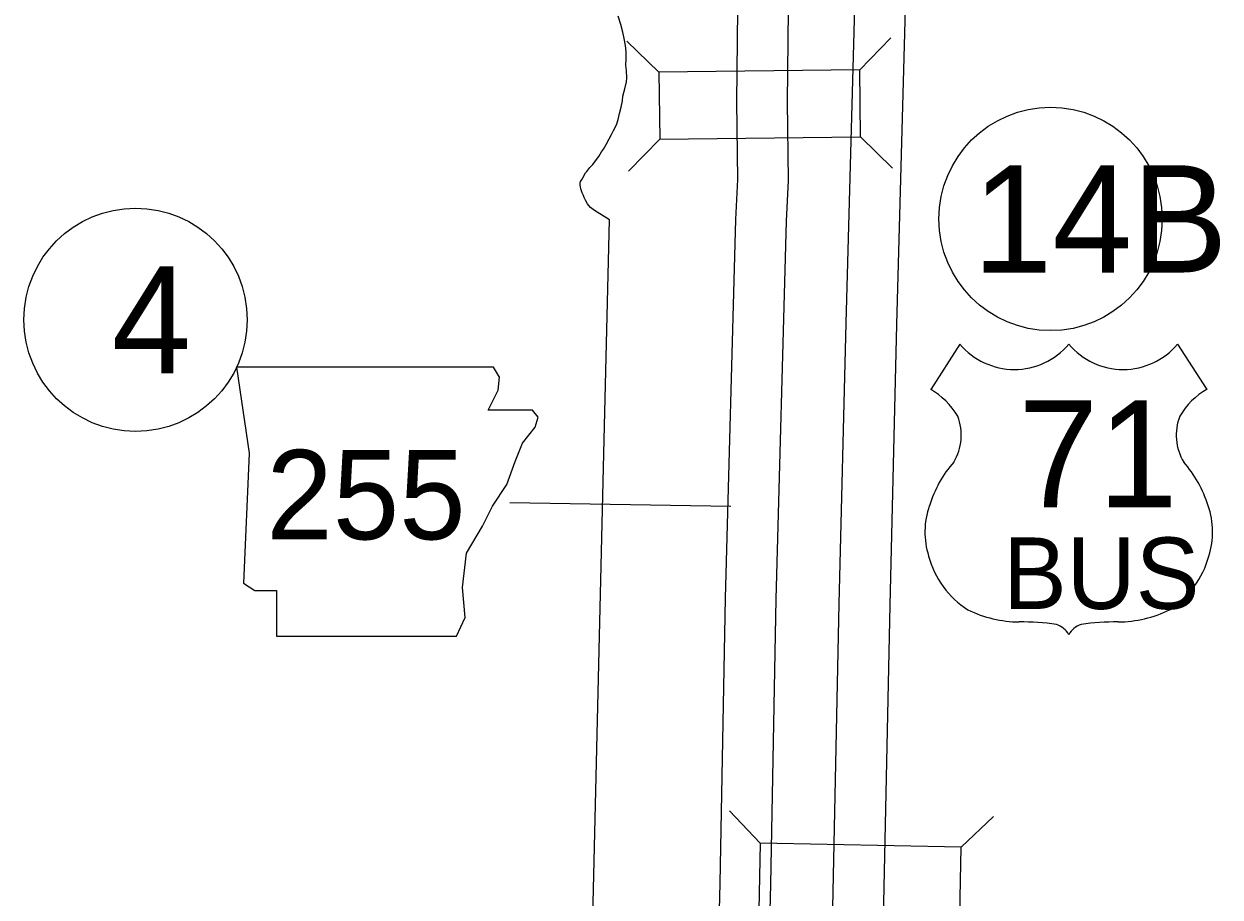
# Model space of a CAD drawing. Extents: x -939622 to -934245, y 1383184 to 1385301.
# Drawn here: x -936457.15 to -936435.93, y 1384560.75 to 1384576.23 of the extents above; entities that cross this region are included whole.
import ezdxf

# ---------------------------------------------------------------- set-up
doc = ezdxf.new("R2010")
doc.units = 0
for name, color, linetype in [('Level 1', 7, 'Continuous'), ('Level 10', 7, 'Continuous'), ('Level 15', 7, 'Continuous'), ('Level 20', 7, 'Continuous'), ('Level 21', 7, 'Continuous'), ('Level 22', 7, 'Continuous'), ('Level 27', 7, 'Continuous')]:
    doc.layers.add(name, color=color, linetype=linetype)

msp = doc.modelspace()

# ---------------------------------------------------------------- linework, layer by layer
at = {"layer": 'Level 1'}
msp.add_lwpolyline([(-936447.068, 1384559.902), (-936446.862, 1384568.62), (-936446.762, 1384572.761), (-936447.03, 1384572.924), (-936447.1, 1384572.98), (-936447.127, 1384573.016), (-936447.151, 1384573.046), (-936447.179, 1384573.096), (-936447.21, 1384573.156), (-936447.222, 1384573.195), (-936447.244, 1384573.24), (-936447.256, 1384573.273), (-936447.268, 1384573.312), (-936447.278, 1384573.345), (-936447.281, 1384573.375), (-936447.282, 1384573.411), (-936447.276, 1384573.438), (-936447.264, 1384573.456), (-936447.249, 1384573.48), (-936447.235, 1384573.507), (-936447.188, 1384573.592), (-936447.161, 1384573.619), (-936447.108, 1384573.689), (-936447.055, 1384573.744), (-936446.993, 1384573.828), (-936446.952, 1384573.883), (-936446.905, 1384573.968), (-936446.866, 1384574.016), (-936446.822, 1384574.095), (-936446.767, 1384574.197), (-936446.726, 1384574.273), (-936446.69, 1384574.343), (-936446.655, 1384574.409), (-936446.632, 1384574.463), (-936446.609, 1384574.542), (-936446.583, 1384574.647), (-936446.552, 1384574.756), (-936446.529, 1384574.87), (-936446.524, 1384574.954), (-936446.489, 1384575.081), (-936446.461, 1384575.207), (-936446.456, 1384575.276), (-936446.46, 1384575.406), (-936446.471, 1384575.505), (-936446.463, 1384575.613), (-936446.464, 1384575.739), (-936446.478, 1384575.85), (-936446.5, 1384575.973), (-936446.525, 1384576.09), (-936446.56, 1384576.222), (-936446.61, 1384576.371)], dxfattribs=at)
at = {"layer": 'Level 10'}
for points in [[(-936444.465, 1384578.67), (-936444.507, 1384574.855), (-936444.491, 1384573.475), (-936444.524, 1384572.768), (-936444.711, 1384566.054), (-936444.807, 1384561.002), (-936445.01, 1384552.678), (-936442.604, 1384552.611)], [(-936443.566, 1384578.66), (-936443.607, 1384574.855), (-936443.591, 1384573.459), (-936443.625, 1384572.735), (-936443.812, 1384566.033), (-936443.908, 1384560.982), (-936444.088, 1384553.553), (-936442.448, 1384553.507)]]:
    msp.add_lwpolyline(points, dxfattribs=at)
at = {"layer": 'Level 15'}
for points in [[(-936442.359, 1384578.685), (-936442.567, 1384570.931), (-936442.691, 1384565.953), (-936442.938, 1384554.335)], [(-936441.46, 1384578.661), (-936441.668, 1384570.907), (-936441.791, 1384565.932), (-936442.033, 1384554.541), (-936442.031, 1384554.536), (-936442.016, 1384554.52), (-936442.003, 1384554.503), (-936441.926, 1384554.436), (-936441.888, 1384554.393), (-936441.864, 1384554.372), (-936441.794, 1384554.315), (-936441.755, 1384554.282), (-936441.731, 1384554.263), (-936441.673, 1384554.232), (-936441.581, 1384554.157), (-936441.527, 1384554.118), (-936441.258, 1384553.935), (-936441.094, 1384553.828), (-936440.993, 1384553.766), (-936440.478, 1384553.447), (-936436.94, 1384553.372)]]:
    msp.add_lwpolyline(points, dxfattribs=at)
at = {"layer": 'Level 20'}
for p, q in [((-936445.885, 1384575.377), (-936446.451, 1384575.93)), ((-936442.321, 1384575.419), (-936441.768, 1384575.986)), ((-936442.307, 1384574.231), (-936441.74, 1384573.678)), ((-936445.871, 1384574.189), (-936446.424, 1384573.622)), ((-936444.086, 1384561.711), (-936444.634, 1384562.283)), ((-936440.523, 1384561.636), (-936439.951, 1384562.184))]:
    msp.add_line(p, q, dxfattribs=at)
for points in [[(-936442.321, 1384575.419), (-936445.885, 1384575.377), (-936445.871, 1384574.189), (-936442.307, 1384574.231)], [(-936440.523, 1384561.636), (-936444.086, 1384561.711), (-936444.111, 1384560.524), (-936440.548, 1384560.448)]]:
    msp.add_lwpolyline(points, close=True, dxfattribs=at)
at = {"layer": 'Level 21'}
msp.add_line((-936448.532, 1384567.752), (-936444.611, 1384567.683), dxfattribs=at)
msp.add_lwpolyline([(-936453.381, 1384570.149), (-936453.153, 1384568.626), (-936453.255, 1384566.317), (-936453.052, 1384566.19), (-936452.671, 1384566.19), (-936452.671, 1384565.378), (-936449.473, 1384565.378), (-936449.321, 1384565.708), (-936449.372, 1384566.241), (-936449.296, 1384566.85), (-936449.017, 1384567.332), (-936448.839, 1384567.687), (-936448.585, 1384568.068), (-936448.433, 1384568.474), (-936448.306, 1384568.804), (-936448.078, 1384569.083), (-936448.027, 1384569.261), (-936448.128, 1384569.388), (-936448.915, 1384569.388), (-936448.737, 1384569.743), (-936448.712, 1384569.971), (-936448.817, 1384570.147)], close=True, dxfattribs=at)
at = {"layer": 'Level 22'}
for p, q in [((-936440.545, 1384570.558), (-936441.064, 1384569.755)), ((-936436.684, 1384570.558), (-936436.165, 1384569.755))]:
    msp.add_line(p, q, dxfattribs=at)
for centre, radius, start, end in [((-936439.578, 1384571.372), 1.264, 220.075, 319.6701), ((-936437.651, 1384571.372), 1.264, 220.3299, 319.925), ((-936441.743, 1384568.589), 1.349, 30.7809, 59.9883), ((-936435.487, 1384568.589), 1.349, 120.0117, 149.2191), ((-936441.446, 1384568.945), 0.925, 328.8105, 21.2108), ((-936435.783, 1384568.945), 0.925, 158.7892, 211.1895), ((-936439.028, 1384567.05), 2.157, 138.9565, 162.6913), ((-936438.202, 1384567.05), 2.157, 17.3087, 41.0435), ((-936439.74, 1384567.226), 1.426, 160.9576, 197.3819), ((-936437.489, 1384567.226), 1.426, 342.6181, 19.0424), ((-936439.508, 1384567.23), 1.65, 195.1074, 237.1312), ((-936437.722, 1384567.23), 1.65, 302.8688, 344.8926), ((-936439.477, 1384567.75), 2.118, 244.0771, 269.5779), ((-936437.752, 1384567.75), 2.118, 270.4221, 295.9229), ((-936439.428, 1384561.752), 3.88, 81.1942, 90.9539), ((-936438.943, 1384565.231), 0.372, 28.0342, 72.9864), ((-936438.286, 1384565.231), 0.372, 107.0136, 151.9658), ((-936437.801, 1384561.752), 3.88, 89.0461, 98.8058)]:
    msp.add_arc(centre, radius, start, end, dxfattribs=at)
at = {"layer": 'Level 27'}
for centre in [(-936438.937, 1384572.777), (-936455.169, 1384570.989)]:
    msp.add_ellipse(centre, major_axis=(0, 1.98), ratio=0.999998, dxfattribs=at)

# ---------------------------------------------------------------- texts
at = {"layer": 'Level 21'}
msp.add_text('255', height=1.584, dxfattribs=at).set_placement((-936452.848, 1384567.097))
at = {"layer": 'Level 22'}
for s, height, p in [('71', 1.9008, (-936439.507, 1384567.662)), ('BUS', 1.2672, (-936439.781, 1384565.862))]:
    msp.add_text(s, height=height, dxfattribs=at).set_placement(p)
at = {"layer": 'Level 27'}
for s, height, p in [('14B', 1.9008, (-936440.319, 1384571.827)), ('4', 1.901, (-936455.594, 1384570.038))]:
    msp.add_text(s, height=height, dxfattribs=at).set_placement(p)

doc.saveas('drawing.dxf')
